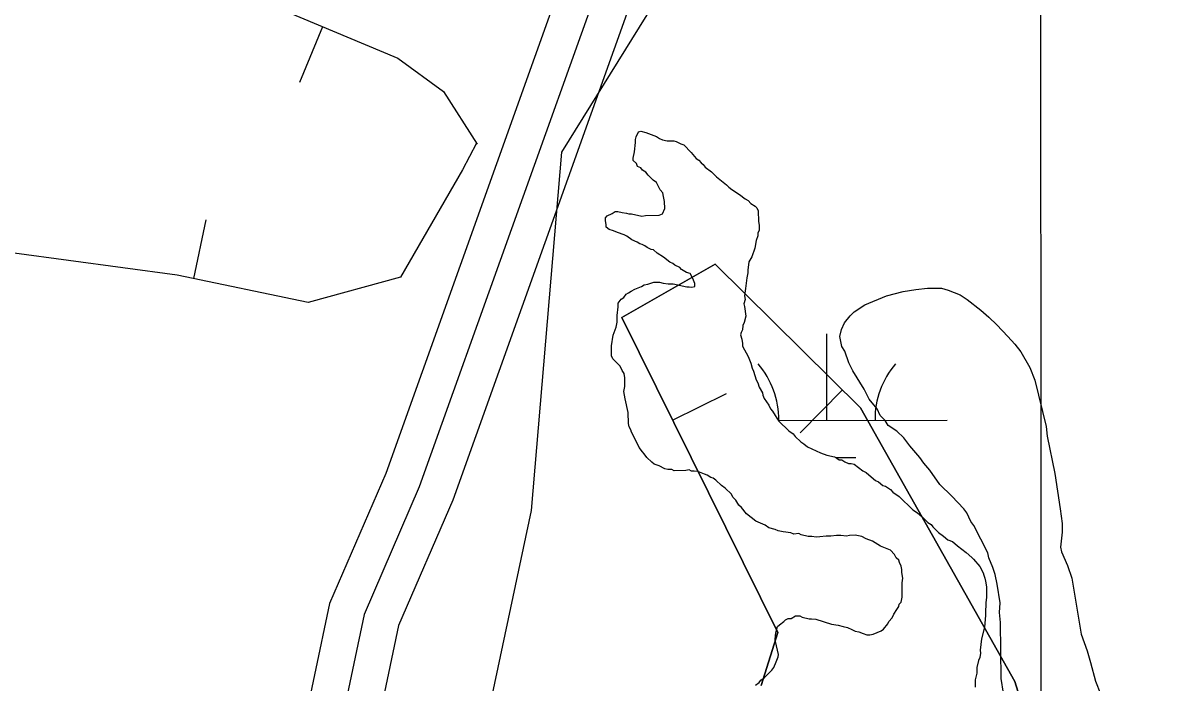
# Model space of a CAD drawing. Extents: x 3279314 to 3317160, y 734079 to 759431.
# Drawn here: x 3296147.4 to 3296626.2, y 751041.2 to 751315.2 of the extents above; entities that cross this region are included whole.
import ezdxf

# ---------------------------------------------------------------- set-up
doc = ezdxf.new("R2010")
doc.units = 0
for name, color, linetype in [('V-BORW-LINE', 7, 'Continuous'), ('V-GRID-MAJR', 7, 'Continuous'), ('V-ROAD-CNTR', 7, 'Continuous'), ('V-SITE-VEGE', 7, 'Continuous'), ('V-WETL-SWMP', 7, 'Continuous')]:
    doc.layers.add(name, color=color, linetype=linetype)

msp = doc.modelspace()

# ---------------------------------------------------------------- linework, layer by layer
at = {"layer": 'V-BORW-LINE'}
for p, q in [((3296271.83, 751313.69), (3296262.24, 751290.6)), ((3296218.34, 751209.07), (3296223.45, 751233.55)), ((3296417.14, 751150.29), (3296439.54, 751161.39)), ((3296487.69, 751162.84), (3296470.1, 751145.08))]:
    msp.add_line(p, q, dxfattribs=at)
for points in [[(3295099.45, 751713.08), (3295347.02, 751647.91), (3295434.02, 751629.63), (3295528.5, 751603.6), (3295678.22, 751550.12), (3295919.35, 751448.89), (3296179.17, 751354.24), (3296256.39, 751320.1), (3296303.1, 751300.7), (3296322.09, 751286.84), (3296335.96, 751264.93)], [(3296335.71, 751265.31), (3296329.93, 751254.33), (3296304.19, 751209.63), (3296265.89, 751199.16), (3296211.45, 751210.51), (3296143.69, 751219.71), (3296075.94, 751236.75), (3295998.79, 751263.97), (3295922.51, 751292.24), (3295865.02, 751313.8), (3295803.5, 751350.53), (3295697.21, 751392.65), (3295639.81, 751439.21), (3295562.61, 751467.56), (3295509.45, 751491.8), (3295456.59, 751508.67), (3295391.49, 751530.37), (3295331.23, 751542.27), (3295216.84, 751560.77), (3295080.45, 751586.52), (3294942.6, 751611.75), (3294775.68, 751650.2), (3294625.89, 751672.89), (3294500.94, 751696.85)], [(3296453.98, 751040.11), (3296460.84, 751062.1), (3296396.04, 751192.88), (3296434.89, 751215.12), (3296495.2, 751155.41), (3296559.36, 751041.79), (3296616.77, 750856.87)], [(3296616.77, 750856.87), (3296559.36, 751041.79), (3296495.2, 751155.41), (3296434.89, 751215.12), (3296396.04, 751192.88), (3296460.84, 751062.1), (3296453.98, 751040.11)]]:
    msp.add_lwpolyline(points, dxfattribs=at)
at = {"layer": 'V-GRID-MAJR'}
msp.add_spline([(3296575.29, 739462.57), (3296572.65, 745521.02), (3296570, 751582.85), (3296567.36, 757644.71), (3296567.36, 757648.05)], degree=3, dxfattribs=at)
at = {"layer": 'V-ROAD-CNTR'}
for points in [[(3297341.26, 751930.85), (3296915.83, 751938.21), (3296866.82, 751936.99), (3296808.31, 751935.48), (3296752.48, 751908.6), (3296723.24, 751892.7), (3296676.46, 751857.36), (3296648.91, 751823.42), (3296595.73, 751739.15), (3296525.2, 751607.2), (3296470.01, 751515.35), (3296416.05, 751418.95), (3296374.91, 751343.25), (3296298.04, 751128.15), (3296274.68, 751074.23), (3296237.29, 750896.41), (3296178.22, 750541.03), (3296181.06, 750425.69), (3296167.17, 750240.82), (3296155.6, 750208.32), (3296126.43, 750085.87)], [(3297340.71, 751900.86), (3296915.95, 751908.2), (3296867.58, 751907), (3296815.53, 751905.66), (3296766.17, 751881.9), (3296739.54, 751867.41), (3296697.45, 751835.62), (3296673.32, 751805.9), (3296621.68, 751724.05), (3296551.3, 751592.39), (3296495.96, 751500.29), (3296442.32, 751404.46), (3296402.38, 751330.97), (3296325.96, 751117.13), (3296303.42, 751065.09), (3296266.78, 750890.86), (3296208.28, 750538.92), (3296211.09, 750424.93), (3296196.78, 750234.56), (3296184.41, 750199.79), (3296155.62, 750078.94), (3296150.4, 750058.65)], [(3296608.7, 751731.6), (3296538.25, 751599.79), (3296482.98, 751507.82), (3296429.18, 751411.71), (3296388.64, 751337.11), (3296312, 751122.64), (3296289.05, 751069.66), (3296252.04, 750893.64), (3296193.25, 750539.98), (3296196.08, 750425.31), (3296181.98, 750237.69), (3296170.01, 750204.06), (3296141.06, 750082.55), (3296117.92, 749992.65), (3296114.27, 749918.43), (3296099.47, 749742.4), (3296084.08, 749701.21)]]:
    msp.add_lwpolyline(points, dxfattribs=at)
at = {"layer": 'V-SITE-VEGE'}
for points in [[(3296554.56, 751036.93), (3296553.67, 751043.04), (3296553.38, 751066.3), (3296552.92, 751070.37), (3296553.28, 751074.45), (3296551.96, 751082.19), (3296551.09, 751086.26), (3296550.23, 751089.11), (3296548.56, 751093.17), (3296548.12, 751095.2), (3296542.27, 751106.56), (3296541.02, 751108.17), (3296539.35, 751111.82), (3296538.1, 751113.44), (3296533.14, 751118.68), (3296528.18, 751123.52), (3296524.03, 751129.59), (3296521.54, 751132.41), (3296519.88, 751134.84), (3296515.74, 751139.69), (3296513.25, 751142.92), (3296510.36, 751145.74), (3296506.66, 751148.14), (3296505.41, 751150.17), (3296503.34, 751152.18), (3296502.08, 751155.02), (3296498.77, 751159.06), (3296496.68, 751163.12), (3296492.1, 751170.81), (3296490.42, 751174.06), (3296488.73, 751178.93), (3296487.48, 751180.96), (3296486.61, 751185.03), (3296487.39, 751187.89), (3296488.58, 751190.77), (3296491, 751193.65), (3296492.61, 751195.3), (3296497.06, 751198.21), (3296505.99, 751202), (3296512.91, 751203.72), (3296518.2, 751204.6), (3296523.09, 751205.07), (3296528.8, 751205.14), (3296531.67, 751204.36), (3296536.59, 751202.38), (3296539.47, 751200.37)], [(3296539.47, 751200.37), (3296545.24, 751195.96), (3296548.54, 751193.14), (3296551.84, 751189.92), (3296556.39, 751185.08), (3296559.29, 751181.85), (3296561.78, 751178.62), (3296565.53, 751172.13), (3296567.64, 751166.85), (3296572.36, 751147.73), (3296572.82, 751143.66), (3296575.87, 751128.19), (3296578.09, 751113.53), (3296578.98, 751107.42), (3296579.03, 751103.75), (3296578.29, 751097.62), (3296578.72, 751095.58), (3296581.24, 751089.9), (3296582.94, 751084.62), (3296586.9, 751061.41), (3296589.43, 751054.5), (3296590.72, 751049.62), (3296592.85, 751041.89), (3296594.96, 751036.62)]]:
    msp.add_lwpolyline(points, dxfattribs=at)
at = {"layer": 'V-WETL-SWMP'}
for p, q in [((3296481.26, 751150.21), (3296481.24, 751186.21)), ((3296461.12, 751150.2), (3296531.26, 751150.24)), ((3296484.87, 751134.78), (3296493.27, 751134.78))]:
    msp.add_line(p, q, dxfattribs=at)
for points in [[(3296779.36, 751764.63), (3296679.15, 751694.43), (3296558.91, 751564.06), (3296371.1, 751261.6), (3296358.49, 751112.77), (3296222.65, 750473.17), (3296179.82, 750207.51), (3296248.27, 750079.83), (3296348.47, 749969.51), (3296388.55, 749889.29), (3296408.6, 749768.94), (3296388.23, 749630.47), (3296396.8, 749350.52), (3296471.03, 748859.18), (3296445.33, 748722.06), (3296439.62, 748350.7), (3296459.61, 748125.03), (3296485.3, 747970.77), (3296458.7, 747833.43), (3296378.53, 747703.05), (3296308.39, 747612.8), (3296188.14, 747512.51)], [(3296779.36, 751764.63), (3296679.15, 751694.43), (3296558.91, 751564.06), (3296371.1, 751261.6), (3296358.49, 751112.77), (3296222.65, 750473.17), (3296179.82, 750207.51), (3296248.27, 750079.83), (3296348.47, 749969.51), (3296388.55, 749889.29), (3296408.6, 749768.94), (3296388.23, 749630.47), (3296396.8, 749350.52), (3296471.03, 748859.18), (3296445.33, 748722.06), (3296439.62, 748350.7), (3296459.61, 748125.03), (3296485.3, 747970.77), (3296458.7, 747833.43), (3296378.53, 747703.05), (3296308.39, 747612.8), (3296188.14, 747512.51)], [(3296402.66, 751255.6), (3296402.13, 751256.88), (3296400.83, 751258.15), (3296400.82, 751259.18), (3296401.3, 751261.75), (3296401.76, 751265.61), (3296401.75, 751266.9), (3296401.99, 751267.93), (3296403, 751270), (3296404.02, 751270.27), (3296406.08, 751269.78), (3296410.47, 751268.04), (3296411.77, 751267.28), (3296413.06, 751266.78), (3296414.87, 751266.29), (3296417.69, 751266.33), (3296418.72, 751266.08), (3296420.54, 751265.08), (3296421.83, 751264.58), (3296424.95, 751261.53), (3296426.26, 751259.75), (3296427.04, 751258.99), (3296428.08, 751258.23), (3296429.12, 751257.21), (3296429.9, 751256.45), (3296430.68, 751255.43), (3296433.28, 751253.41), (3296435.36, 751251.38), (3296439.51, 751248.09), (3296440.55, 751247.07), (3296441.85, 751246.06), (3296444.96, 751244.04), (3296447.29, 751242.27), (3296448.59, 751241.52), (3296449.63, 751240.25), (3296451.45, 751239.24), (3296452.23, 751238.48), (3296452.75, 751237.2), (3296452.81, 751232.83), (3296453.09, 751231.29), (3296453.11, 751229.24), (3296452.61, 751227.95), (3296452.63, 751226.92), (3296451.88, 751224.85), (3296451.41, 751221.76), (3296450.16, 751218.15), (3296448.91, 751216.08), (3296448.66, 751214.79), (3296448.43, 751212.73), (3296448.45, 751211.44), (3296447.96, 751209.38), (3296447.5, 751205), (3296447.26, 751203.97), (3296447.02, 751201.91), (3296447.3, 751200.38), (3296446.81, 751198.57), (3296447.08, 751197.55), (3296447.64, 751193.44), (3296446.91, 751190.86), (3296446.41, 751189.57), (3296446.17, 751187.77), (3296445.67, 751186.73), (3296445.43, 751185.7), (3296445.96, 751183.91), (3296446.24, 751182.11), (3296446.25, 751181.08), (3296448.62, 751176.74), (3296449.69, 751173.93), (3296450.23, 751171.88), (3296450.75, 751170.6), (3296451.83, 751167.02), (3296452.62, 751165.74), (3296453.15, 751163.95), (3296454.46, 751161.65), (3296454.73, 751160.62), (3296455.26, 751159.35), (3296457.1, 751156.54), (3296457.89, 751155.01), (3296458.67, 751153.99), (3296459.72, 751152.2), (3296460.51, 751151.19), (3296461.29, 751149.91), (3296465.46, 751145.85), (3296467.27, 751144.59), (3296468.06, 751143.57), (3296470.4, 751141.28), (3296471.69, 751140.53), (3296473.25, 751139.26), (3296478.68, 751136.76), (3296481.26, 751135.76), (3296484.36, 751135.03), (3296485.39, 751134.53), (3296486.43, 751133.77), (3296487.46, 751133.78), (3296488.75, 751133.03), (3296490.3, 751132.28), (3296491.33, 751132.29), (3296492.62, 751132.05), (3296496.25, 751129.27), (3296497.55, 751128.51), (3296500.66, 751125.98)], [(3296402.66, 751255.6), (3296402.13, 751256.88), (3296400.83, 751258.15), (3296400.82, 751259.18), (3296401.3, 751261.75), (3296401.76, 751265.61), (3296401.75, 751266.9), (3296401.99, 751267.93), (3296403, 751270), (3296404.02, 751270.27), (3296406.08, 751269.78), (3296410.47, 751268.04), (3296411.77, 751267.28), (3296413.06, 751266.78), (3296414.87, 751266.29), (3296417.69, 751266.33), (3296418.72, 751266.08), (3296420.54, 751265.08), (3296421.83, 751264.58), (3296424.95, 751261.53), (3296426.26, 751259.75), (3296427.04, 751258.99), (3296428.08, 751258.23), (3296429.12, 751257.21), (3296429.9, 751256.45), (3296430.68, 751255.43), (3296433.28, 751253.41), (3296435.36, 751251.38), (3296439.51, 751248.09), (3296440.55, 751247.07), (3296441.85, 751246.06), (3296444.96, 751244.04), (3296447.29, 751242.27), (3296448.59, 751241.52), (3296449.63, 751240.25), (3296451.45, 751239.24), (3296452.23, 751238.48), (3296452.75, 751237.2), (3296452.81, 751232.83), (3296453.09, 751231.29), (3296453.11, 751229.24), (3296452.61, 751227.95), (3296452.63, 751226.92), (3296451.88, 751224.85), (3296451.41, 751221.76), (3296450.16, 751218.15), (3296448.91, 751216.08), (3296448.66, 751214.79), (3296448.43, 751212.73), (3296448.45, 751211.44), (3296447.96, 751209.38), (3296447.5, 751205), (3296447.26, 751203.97), (3296447.02, 751201.91), (3296447.3, 751200.38), (3296446.81, 751198.57), (3296447.08, 751197.55), (3296447.64, 751193.44), (3296446.91, 751190.86), (3296446.41, 751189.57), (3296446.17, 751187.77), (3296445.67, 751186.73), (3296445.43, 751185.7), (3296445.96, 751183.91), (3296446.24, 751182.11), (3296446.25, 751181.08), (3296448.62, 751176.74), (3296449.69, 751173.93), (3296450.23, 751171.88), (3296450.75, 751170.6), (3296451.83, 751167.02), (3296452.62, 751165.74), (3296453.15, 751163.95), (3296454.46, 751161.65), (3296454.73, 751160.62), (3296455.26, 751159.35), (3296457.1, 751156.54), (3296457.89, 751155.01), (3296458.67, 751153.99), (3296459.72, 751152.2), (3296460.51, 751151.19), (3296461.29, 751149.91), (3296465.46, 751145.85), (3296467.27, 751144.59), (3296468.06, 751143.57), (3296470.4, 751141.28), (3296471.69, 751140.53), (3296473.25, 751139.26), (3296478.68, 751136.76), (3296481.26, 751135.76), (3296484.36, 751135.03), (3296485.39, 751134.53), (3296486.43, 751133.77), (3296487.46, 751133.78), (3296488.75, 751133.03), (3296490.3, 751132.28), (3296491.33, 751132.29), (3296492.62, 751132.05), (3296496.25, 751129.27), (3296497.55, 751128.51), (3296500.66, 751125.98)], [(3296415.27, 751129.8), (3296413.99, 751130.04), (3296411.66, 751131.3), (3296409.59, 751132.05), (3296408.55, 751132.81), (3296406.47, 751134.83), (3296405.43, 751136.36), (3296404.65, 751137.13), (3296403.34, 751138.91), (3296402.81, 751140.19), (3296400.17, 751145.3), (3296399.9, 751146.32), (3296399.12, 751147.6), (3296398.84, 751148.88), (3296398.79, 751153.5), (3296397.43, 751159.14), (3296396.88, 751162.22), (3296397.37, 751164.28), (3296397.32, 751167.88), (3296397.04, 751169.68), (3296396.26, 751170.95), (3296395.46, 751172.74), (3296392.34, 751175.79), (3296391.81, 751177.07), (3296391.76, 751181.18), (3296392.48, 751185.56), (3296393.72, 751188.91), (3296394.21, 751190.98), (3296394.17, 751193.8), (3296394.64, 751197.41), (3296394.62, 751198.95), (3296395.89, 751200.51), (3296396.91, 751201.29), (3296397.92, 751202.59), (3296398.94, 751203.12), (3296399.96, 751203.9), (3296401.49, 751204.69), (3296404.31, 751205.75), (3296405.33, 751206.54), (3296406.86, 751206.81), (3296409.43, 751207.62), (3296411.74, 751207.65), (3296413.29, 751207.15), (3296415.35, 751206.92), (3296417.4, 751206.94), (3296423.07, 751205.73), (3296424.1, 751205.74), (3296425.13, 751205.5), (3296426.41, 751205.77), (3296426.4, 751207.06), (3296425.6, 751209.1), (3296424.55, 751211.15), (3296423, 751211.64), (3296420.93, 751212.9), (3296420.15, 751213.66), (3296418.08, 751214.66), (3296417.3, 751215.43), (3296416, 751215.92), (3296413.41, 751217.95), (3296410.82, 751219.71), (3296409.26, 751220.98), (3296408.23, 751221.22), (3296406.68, 751221.98), (3296405.64, 751222.73), (3296404.6, 751223.24), (3296403.57, 751223.48), (3296402.54, 751224.24), (3296400.21, 751225.24), (3296398.13, 751226.76), (3296397.1, 751227.26), (3296394.26, 751228.25), (3296392.71, 751229), (3296390.9, 751229.49), (3296389.6, 751230.51), (3296389.59, 751231.53), (3296389.32, 751233.07), (3296389.3, 751234.36), (3296390.06, 751235.14), (3296392.1, 751236.19), (3296393.38, 751236.98), (3296394.41, 751236.99), (3296396.21, 751236.5), (3296398.02, 751236.26), (3296399.05, 751236.02), (3296400.08, 751236.03), (3296404.46, 751235.06), (3296406, 751235.33), (3296411.65, 751235.41), (3296412.93, 751235.94), (3296413.93, 751238.26), (3296413.89, 751241.09), (3296413.35, 751243.14), (3296413.08, 751244.68), (3296412.03, 751245.95), (3296410.45, 751249.01), (3296409.16, 751250.03), (3296407.07, 751252.06), (3296406.03, 751253.33), (3296404.73, 751254.08), (3296403.95, 751255.1), (3296402.66, 751255.6)], [(3296415.27, 751129.8), (3296413.99, 751130.04), (3296411.66, 751131.3), (3296409.59, 751132.05), (3296408.55, 751132.81), (3296406.47, 751134.83), (3296405.43, 751136.36), (3296404.65, 751137.13), (3296403.34, 751138.91), (3296402.81, 751140.19), (3296400.17, 751145.3), (3296399.9, 751146.32), (3296399.12, 751147.6), (3296398.84, 751148.88), (3296398.79, 751153.5), (3296397.43, 751159.14), (3296396.88, 751162.22), (3296397.37, 751164.28), (3296397.32, 751167.88), (3296397.04, 751169.68), (3296396.26, 751170.95), (3296395.46, 751172.74), (3296392.34, 751175.79), (3296391.81, 751177.07), (3296391.76, 751181.18), (3296392.48, 751185.56), (3296393.72, 751188.91), (3296394.21, 751190.98), (3296394.17, 751193.8), (3296394.64, 751197.41), (3296394.62, 751198.95), (3296395.89, 751200.51), (3296396.91, 751201.29), (3296397.92, 751202.59), (3296398.94, 751203.12), (3296399.96, 751203.9), (3296401.49, 751204.69), (3296404.31, 751205.75), (3296405.33, 751206.54), (3296406.86, 751206.81), (3296409.43, 751207.62), (3296411.74, 751207.65), (3296413.29, 751207.15), (3296415.35, 751206.92), (3296417.4, 751206.94), (3296423.07, 751205.73), (3296424.1, 751205.74), (3296425.13, 751205.5), (3296426.41, 751205.77), (3296426.4, 751207.06), (3296425.6, 751209.1), (3296424.55, 751211.15), (3296423, 751211.64), (3296420.93, 751212.9), (3296420.15, 751213.66), (3296418.08, 751214.66), (3296417.3, 751215.43), (3296416, 751215.92), (3296413.41, 751217.95), (3296410.82, 751219.71), (3296409.26, 751220.98), (3296408.23, 751221.22), (3296406.68, 751221.98), (3296405.64, 751222.73), (3296404.6, 751223.24), (3296403.57, 751223.48), (3296402.54, 751224.24), (3296400.21, 751225.24), (3296398.13, 751226.76), (3296397.1, 751227.26), (3296394.26, 751228.25), (3296392.71, 751229), (3296390.9, 751229.49), (3296389.6, 751230.51), (3296389.59, 751231.53), (3296389.32, 751233.07), (3296389.3, 751234.36), (3296390.06, 751235.14), (3296392.1, 751236.19), (3296393.38, 751236.98), (3296394.41, 751236.99), (3296396.21, 751236.5), (3296398.02, 751236.26), (3296399.05, 751236.02), (3296400.08, 751236.03), (3296404.46, 751235.06), (3296406, 751235.33), (3296411.65, 751235.41), (3296412.93, 751235.94), (3296413.93, 751238.26), (3296413.89, 751241.09), (3296413.35, 751243.14), (3296413.08, 751244.68), (3296412.03, 751245.95), (3296410.45, 751249.01), (3296409.16, 751250.03), (3296407.07, 751252.06), (3296406.03, 751253.33), (3296404.73, 751254.08), (3296403.95, 751255.1), (3296402.66, 751255.6)], [(3296453.13, 751041.33), (3296453.89, 751042.37), (3296455.42, 751043.42), (3296458.46, 751046.54), (3296459.22, 751047.58), (3296460.22, 751049.91), (3296460.97, 751051.97), (3296461.21, 751053), (3296459.86, 751058.38), (3296459.85, 751059.41), (3296460.07, 751061.98), (3296460.81, 751064.56), (3296461.57, 751065.34), (3296463.36, 751066.65), (3296464.12, 751067.43), (3296465.14, 751067.96), (3296466.42, 751067.98), (3296468.21, 751069.03), (3296470.01, 751069.05), (3296471.04, 751068.55), (3296473.88, 751067.81), (3296474.91, 751067.82), (3296476.71, 751067.59), (3296483.16, 751065.61), (3296486, 751065.13), (3296488.06, 751064.65), (3296489.86, 751064.15), (3296491.67, 751063.41), (3296492.97, 751062.65), (3296494.51, 751062.41), (3296496.32, 751061.66), (3296497.87, 751061.17), (3296499.15, 751061.19), (3296500.44, 751061.46), (3296503.76, 751062.78), (3296504.78, 751063.57), (3296506.55, 751065.65), (3296507.05, 751066.68), (3296508.32, 751068.24), (3296509.07, 751069.79), (3296510.33, 751071.61), (3296511.09, 751072.9), (3296511.33, 751073.93), (3296512.1, 751074.71), (3296512.58, 751076.77), (3296512.51, 751082.69), (3296512.74, 751084.74), (3296512.46, 751087.06), (3296512.44, 751088.34), (3296512.17, 751089.62), (3296511.38, 751091.15), (3296511.11, 751092.18), (3296510.07, 751093.19), (3296509.28, 751094.47), (3296507.71, 751096.25), (3296503.58, 751098), (3296500.21, 751100.01), (3296497.63, 751101.01), (3296495.82, 751102.01), (3296492.98, 751102.49), (3296490.67, 751102.46), (3296489.39, 751102.19), (3296487.07, 751102.42), (3296485.27, 751102.4), (3296482.96, 751102.11), (3296480.91, 751102.09), (3296478.34, 751101.8), (3296476.8, 751101.78), (3296475, 751102.01), (3296473.46, 751101.99), (3296470.62, 751102.73), (3296469.58, 751103.23), (3296467.53, 751102.95), (3296466.24, 751103.45), (3296463.15, 751103.92), (3296461.09, 751104.41), (3296459.8, 751104.91), (3296457.22, 751105.65), (3296455.66, 751106.66), (3296451.78, 751108.41), (3296447.89, 751111.44), (3296445.8, 751113.99), (3296444.76, 751115), (3296443.45, 751117.04), (3296442.15, 751118.31), (3296441.62, 751119.59), (3296439.02, 751122.13), (3296437.46, 751123.14), (3296435.12, 751125.42), (3296434.08, 751126.18), (3296433.05, 751126.43), (3296431.5, 751127.43), (3296430.46, 751127.94), (3296427.62, 751128.93), (3296426.08, 751129.17), (3296425.05, 751129.15), (3296424.02, 751129.66), (3296422.73, 751129.38), (3296417.85, 751129.32), (3296416.82, 751129.82), (3296415.27, 751129.8)], [(3296453.13, 751041.33), (3296453.89, 751042.37), (3296455.42, 751043.42), (3296458.46, 751046.54), (3296459.22, 751047.58), (3296460.22, 751049.91), (3296460.97, 751051.97), (3296461.21, 751053), (3296459.86, 751058.38), (3296459.85, 751059.41), (3296460.07, 751061.98), (3296460.81, 751064.56), (3296461.57, 751065.34), (3296463.36, 751066.65), (3296464.12, 751067.43), (3296465.14, 751067.96), (3296466.42, 751067.98), (3296468.21, 751069.03), (3296470.01, 751069.05), (3296471.04, 751068.55), (3296473.88, 751067.81), (3296474.91, 751067.82), (3296476.71, 751067.59), (3296483.16, 751065.61), (3296486, 751065.13), (3296488.06, 751064.65), (3296489.86, 751064.15), (3296491.67, 751063.41), (3296492.97, 751062.65), (3296494.51, 751062.41), (3296496.32, 751061.66), (3296497.87, 751061.17), (3296499.15, 751061.19), (3296500.44, 751061.46), (3296503.76, 751062.78), (3296504.78, 751063.57), (3296506.55, 751065.65), (3296507.05, 751066.68), (3296508.32, 751068.24), (3296509.07, 751069.79), (3296510.33, 751071.61), (3296511.09, 751072.9), (3296511.33, 751073.93), (3296512.1, 751074.71), (3296512.58, 751076.77), (3296512.51, 751082.69), (3296512.74, 751084.74), (3296512.46, 751087.06), (3296512.44, 751088.34), (3296512.17, 751089.62), (3296511.38, 751091.15), (3296511.11, 751092.18), (3296510.07, 751093.19), (3296509.28, 751094.47), (3296507.71, 751096.25), (3296503.58, 751098), (3296500.21, 751100.01), (3296497.63, 751101.01), (3296495.82, 751102.01), (3296492.98, 751102.49), (3296490.67, 751102.46), (3296489.39, 751102.19), (3296487.07, 751102.42), (3296485.27, 751102.4), (3296482.96, 751102.11), (3296480.91, 751102.09), (3296478.34, 751101.8), (3296476.8, 751101.78), (3296475, 751102.01), (3296473.46, 751101.99), (3296470.62, 751102.73), (3296469.58, 751103.23), (3296467.53, 751102.95), (3296466.24, 751103.45), (3296463.15, 751103.92), (3296461.09, 751104.41), (3296459.8, 751104.91), (3296457.22, 751105.65), (3296455.66, 751106.66), (3296451.78, 751108.41), (3296447.89, 751111.44), (3296445.8, 751113.99), (3296444.76, 751115), (3296443.45, 751117.04), (3296442.15, 751118.31), (3296441.62, 751119.59), (3296439.02, 751122.13), (3296437.46, 751123.14), (3296435.12, 751125.42), (3296434.08, 751126.18), (3296433.05, 751126.43), (3296431.5, 751127.43), (3296430.46, 751127.94), (3296427.62, 751128.93), (3296426.08, 751129.17), (3296425.05, 751129.15), (3296424.02, 751129.66), (3296422.73, 751129.38), (3296417.85, 751129.32), (3296416.82, 751129.82), (3296415.27, 751129.8)], [(3296500.66, 751125.98), (3296501.44, 751125.22), (3296502.73, 751124.72), (3296504.55, 751123.2), (3296505.58, 751122.96), (3296507.66, 751121.44), (3296508.7, 751120.42), (3296511.29, 751118.66), (3296517.02, 751113.07), (3296518.83, 751111.81), (3296520.65, 751110.29), (3296523.25, 751107.75), (3296524.55, 751107), (3296525.33, 751105.98), (3296527.67, 751103.7), (3296529.75, 751102.18), (3296531.56, 751100.66), (3296533.37, 751099.91), (3296535.45, 751098.14), (3296539.08, 751095.35), (3296541.42, 751093.33), (3296542.21, 751092.57), (3296544.81, 751089.51), (3296546.13, 751086.96), (3296546.4, 751085.93), (3296546.93, 751084.66), (3296547.2, 751083.37), (3296547.49, 751081.06), (3296547.54, 751076.69), (3296547.31, 751074.64), (3296547.32, 751073.61), (3296547.1, 751071.03), (3296547.12, 751069.23), (3296546.67, 751064.34), (3296545.44, 751059.45), (3296544.99, 751054.81), (3296545, 751053.53), (3296544.77, 751051.73), (3296544.27, 751050.44), (3296543.53, 751047.6), (3296543.56, 751045.29), (3296542.83, 751042.45), (3296542.87, 751039.36)], [(3296500.66, 751125.98), (3296501.44, 751125.22), (3296502.73, 751124.72), (3296504.55, 751123.2), (3296505.58, 751122.96), (3296507.66, 751121.44), (3296508.7, 751120.42), (3296511.29, 751118.66), (3296517.02, 751113.07), (3296518.83, 751111.81), (3296520.65, 751110.29), (3296523.25, 751107.75), (3296524.55, 751107), (3296525.33, 751105.98), (3296527.67, 751103.7), (3296529.75, 751102.18), (3296531.56, 751100.66), (3296533.37, 751099.91), (3296535.45, 751098.14), (3296539.08, 751095.35), (3296541.42, 751093.33), (3296542.21, 751092.57), (3296544.81, 751089.51), (3296546.13, 751086.96), (3296546.4, 751085.93), (3296546.93, 751084.66), (3296547.2, 751083.37), (3296547.49, 751081.06), (3296547.54, 751076.69), (3296547.31, 751074.64), (3296547.32, 751073.61), (3296547.1, 751071.03), (3296547.12, 751069.23), (3296546.67, 751064.34), (3296545.44, 751059.45), (3296544.99, 751054.81), (3296545, 751053.53), (3296544.77, 751051.73), (3296544.27, 751050.44), (3296543.53, 751047.6), (3296543.56, 751045.29), (3296542.83, 751042.45), (3296542.87, 751039.36)], [(3296451.6, 751040.29), (3296453.13, 751041.33)], [(3296451.6, 751040.29), (3296453.13, 751041.33)]]:
    msp.add_lwpolyline(points, dxfattribs=at)
for centre, start, end in [((3296426.01, 751150.66), 359.2573, 40.801), ((3296536.5, 751150.71), 139.2573, 180.801)]:
    msp.add_arc(centre, 35.25, start, end, dxfattribs=at)

doc.saveas('drawing.dxf')
